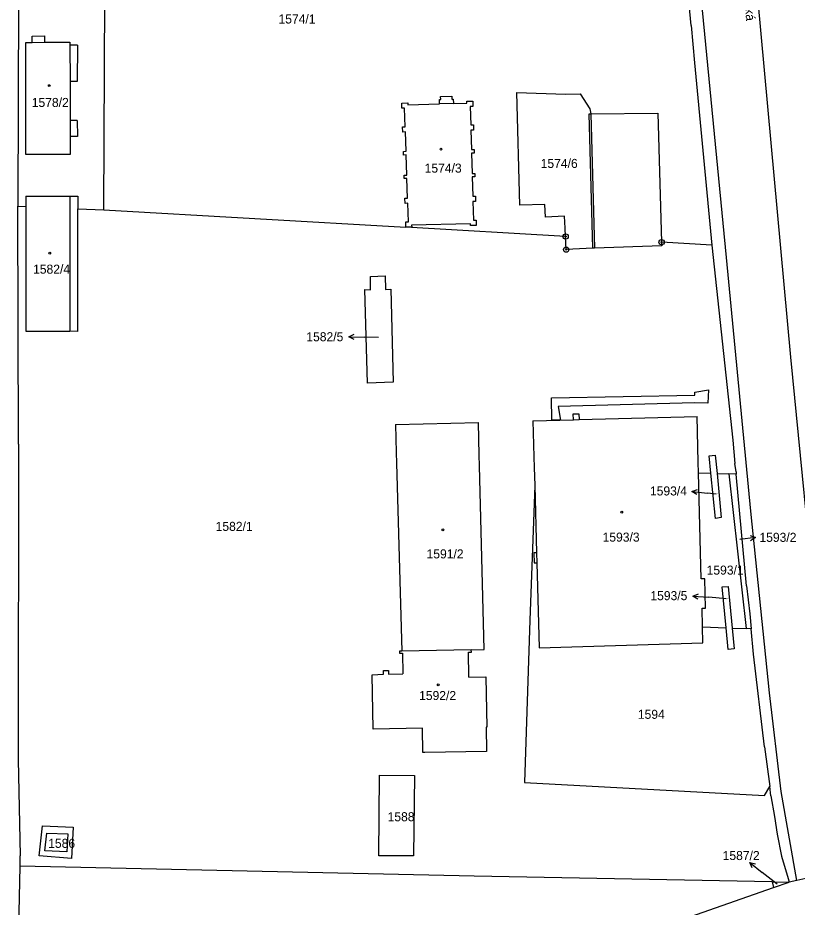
# Model space of a CAD drawing. Extents: x -755819 to -753140, y -1169796 to -1166000.
# Drawn here: x -755127 to -754980.6, y -1167784.6 to -1167617.5 of the extents above; entities that cross this region are included whole.
import ezdxf

# ---------------------------------------------------------------- set-up
doc = ezdxf.new("R2010")
doc.units = 0
for name, color, linetype in [('Vrstva 1', 7, 'Continuous'), ('Vrstva 15', 7, 'Continuous'), ('Vrstva 16', 7, 'Continuous'), ('Vrstva 18', 7, 'Continuous'), ('Vrstva 19', 7, 'Continuous'), ('Vrstva 24', 7, 'Continuous'), ('Vrstva 25', 7, 'Continuous'), ('Vrstva 27', 7, 'Continuous'), ('Vrstva 4', 7, 'Continuous'), ('Vrstva 6', 7, 'Continuous')]:
    doc.layers.add(name, color=color, linetype=linetype)

msp = doc.modelspace()

# ---------------------------------------------------------------- linework, layer by layer
at = {"layer": 'Vrstva 1'}
for p, q in [((-755110.87, -1167653.58), (-755110.19, -1167516.69)), ((-755126.48, -1167519.84), (-755127.01, -1167652.89)), ((-755000.51, -1167618.91), (-755007.65, -1167542.56)), ((-754981.75, -1167681.26), (-754990.88, -1167581.91)), ((-754993.88, -1167662.5), (-754998.37, -1167616.06)), ((-755000.51, -1167618.91), (-754999.84, -1167625.93)), ((-755124.31, -1167620.89), (-755122.01, -1167620.88)), ((-755124.3, -1167622.09), (-755124.31, -1167620.89)), ((-755122.01, -1167620.88), (-755122, -1167622.07)), ((-755125.47, -1167643.14), (-755125.5, -1167622.09)), ((-755125.5, -1167622.09), (-755124.3, -1167622.09)), ((-755122, -1167622.07), (-755117.21, -1167622.04)), ((-755117.21, -1167622.04), (-755117.22, -1167622.61)), ((-755117.22, -1167622.61), (-755117.2, -1167629.42)), ((-754999.84, -1167625.93), (-754996.6, -1167660.2)), ((-755117.2, -1167629.42), (-755117.19, -1167636.74)), ((-755047.58, -1167632.23), (-755045.47, -1167632.18)), ((-755047.56, -1167632.83), (-755047.58, -1167632.23)), ((-755045.47, -1167632.18), (-755045.45, -1167632.78)), ((-755032.66, -1167652.71), (-755033.23, -1167631.48)), ((-755033.23, -1167631.48), (-755024.12, -1167631.84)), ((-755024.12, -1167631.84), (-755021.36, -1167631.73)), ((-755021.36, -1167631.73), (-755019.55, -1167634.6)), ((-755054.86, -1167633.48), (-755053.76, -1167633.45)), ((-755054.83, -1167634.44), (-755054.86, -1167633.48)), ((-755053.76, -1167633.45), (-755053.75, -1167633.8)), ((-755053.75, -1167633.8), (-755047.75, -1167633.64)), ((-755047.77, -1167632.84), (-755047.56, -1167632.83)), ((-755047.75, -1167633.64), (-755047.77, -1167632.84)), ((-755045.45, -1167632.78), (-755045.2, -1167632.77)), ((-755045.2, -1167632.77), (-755045.18, -1167633.57)), ((-755045.18, -1167633.57), (-755042.64, -1167633.5)), ((-755042.65, -1167633.15), (-755041.54, -1167633.12)), ((-755042.64, -1167633.5), (-755042.65, -1167633.15)), ((-755041.51, -1167634.11), (-755042.01, -1167634.13)), ((-755042.01, -1167634.13), (-755041.91, -1167637.58)), ((-755041.54, -1167633.12), (-755041.51, -1167634.11)), ((-755054.33, -1167634.42), (-755054.83, -1167634.44)), ((-755054.22, -1167637.95), (-755054.33, -1167634.42)), ((-755019.55, -1167634.6), (-755019.36, -1167635.53)), ((-755019.36, -1167635.53), (-755006.77, -1167635.36)), ((-755006.77, -1167635.36), (-755006.05, -1167659.64)), ((-755117.19, -1167636.74), (-755117.19, -1167639.76)), ((-755041.91, -1167637.58), (-755041.41, -1167637.57)), ((-755041.41, -1167637.57), (-755041.38, -1167638.56)), ((-755054.71, -1167637.97), (-755054.22, -1167637.95)), ((-755054.68, -1167638.94), (-755054.71, -1167637.97)), ((-755054.18, -1167638.92), (-755054.68, -1167638.94)), ((-755054.06, -1167642.56), (-755054.18, -1167638.92)), ((-755041.38, -1167638.56), (-755041.88, -1167638.58)), ((-755041.88, -1167638.58), (-755041.78, -1167642.23)), ((-755117.19, -1167639.76), (-755117.19, -1167643.13)), ((-755054.56, -1167642.58), (-755054.06, -1167642.56)), ((-755054.54, -1167643.29), (-755054.56, -1167642.58)), ((-755041.78, -1167642.23), (-755041.28, -1167642.22)), ((-755041.28, -1167642.22), (-755041.26, -1167642.89)), ((-755117.19, -1167643.13), (-755125.47, -1167643.14)), ((-755054.04, -1167643.25), (-755054.54, -1167643.29)), ((-755053.92, -1167647.02), (-755054.04, -1167643.25)), ((-755041.26, -1167642.89), (-755041.76, -1167642.91)), ((-755041.76, -1167642.91), (-755041.65, -1167646.71)), ((-755054.41, -1167647.04), (-755053.92, -1167647.02)), ((-755054.39, -1167647.7), (-755054.41, -1167647.04)), ((-755053.89, -1167647.69), (-755054.39, -1167647.7)), ((-755053.77, -1167651.36), (-755053.89, -1167647.69)), ((-755041.65, -1167646.71), (-755041.15, -1167646.7)), ((-755041.13, -1167647.34), (-755041.63, -1167647.36)), ((-755041.63, -1167647.36), (-755041.52, -1167651.02)), ((-755041.15, -1167646.7), (-755041.13, -1167647.34)), ((-755125.49, -1167651.01), (-755117.24, -1167651.01)), ((-755125.49, -1167651.01), (-755125.49, -1167652.95)), ((-755117.24, -1167651.01), (-755115.72, -1167651)), ((-755115.72, -1167651), (-755115.72, -1167653.37)), ((-755041.52, -1167651.02), (-755041.03, -1167651.01)), ((-755041.03, -1167651.01), (-755041, -1167652)), ((-755054.27, -1167651.38), (-755053.77, -1167651.36)), ((-755054.24, -1167652.34), (-755054.27, -1167651.38)), ((-755053.74, -1167652.32), (-755054.24, -1167652.34)), ((-755053.63, -1167655.81), (-755053.74, -1167652.32)), ((-755041, -1167652), (-755041.5, -1167652.01)), ((-755041.5, -1167652.01), (-755041.39, -1167655.53)), ((-755028.01, -1167652.57), (-755032.66, -1167652.71)), ((-755027.88, -1167654.96), (-755028.01, -1167652.57)), ((-755127.01, -1167652.89), (-755125.49, -1167652.95)), ((-755126.86, -1167697.58), (-755127.01, -1167652.89)), ((-755125.49, -1167652.95), (-755125.47, -1167676.37)), ((-755115.72, -1167653.37), (-755110.87, -1167653.58)), ((-755115.71, -1167676.4), (-755115.72, -1167653.37)), ((-755110.87, -1167653.58), (-755054.09, -1167656.8)), ((-755054.12, -1167655.83), (-755053.63, -1167655.81)), ((-755054.09, -1167656.8), (-755054.12, -1167655.83)), ((-755041.39, -1167655.53), (-755040.9, -1167655.52)), ((-755040.9, -1167655.52), (-755040.87, -1167656.49)), ((-755024.29, -1167654.74), (-755027.88, -1167654.96)), ((-755024.14, -1167657.02), (-755024.29, -1167654.74)), ((-755053, -1167656.77), (-755054.09, -1167656.8)), ((-755024.08, -1167658.57), (-755054.09, -1167656.8)), ((-755041.96, -1167656.17), (-755053.01, -1167656.43)), ((-755053.01, -1167656.43), (-755053, -1167656.77)), ((-755041.96, -1167656.52), (-755041.96, -1167656.17)), ((-755040.87, -1167656.49), (-755041.96, -1167656.52)), ((-755024.08, -1167658.57), (-755024.14, -1167657.02)), ((-755023.99, -1167661.03), (-755024.08, -1167658.57)), ((-755018.98, -1167660.78), (-755023.99, -1167661.03)), ((-755018.63, -1167660.76), (-755018.98, -1167660.78)), ((-755006.03, -1167660.32), (-755018.63, -1167660.76)), ((-754996.6, -1167660.2), (-755006.05, -1167659.64)), ((-755006.05, -1167659.64), (-755006.03, -1167660.32)), ((-754996.6, -1167660.2), (-754992.65, -1167696.82)), ((-754989.29, -1167710.18), (-754993.88, -1167662.5)), ((-755060.73, -1167666.09), (-755058.01, -1167665.99)), ((-755060.72, -1167668.59), (-755060.73, -1167666.09)), ((-755058.01, -1167665.99), (-755057.91, -1167668.53)), ((-755061.29, -1167686.15), (-755061.78, -1167668.56)), ((-755061.78, -1167668.56), (-755060.72, -1167668.59)), ((-755057.91, -1167668.53), (-755056.93, -1167668.47)), ((-755056.93, -1167668.47), (-755056.49, -1167685.95)), ((-755125.47, -1167676.37), (-755117.24, -1167676.35)), ((-755115.71, -1167676.4), (-755117.24, -1167676.35)), ((-754976.42, -1167736.09), (-754981.75, -1167681.26)), ((-755056.49, -1167685.95), (-755061.29, -1167686.15)), ((-755022.66, -1167691.91), (-755021.59, -1167691.89)), ((-755022.63, -1167693.01), (-755022.66, -1167691.91)), ((-755021.59, -1167691.89), (-755021.56, -1167692.98)), ((-755021.56, -1167692.98), (-754999.4, -1167692.4)), ((-754999.17, -1167700.99), (-754999.4, -1167692.4)), ((-755056.07, -1167693.92), (-755040.47, -1167693.53)), ((-755056.07, -1167693.92), (-755055.92, -1167699.18)), ((-755040.32, -1167699.67), (-755040.47, -1167693.53)), ((-755030.24, -1167693.21), (-755022.63, -1167693.01)), ((-755030.24, -1167693.21), (-755030.05, -1167699.96)), ((-755126.86, -1167697.58), (-755126.93, -1167756.84)), ((-754992.65, -1167696.82), (-754992.27, -1167701.23)), ((-755055.92, -1167699.18), (-755055.86, -1167701.18)), ((-755055.86, -1167701.18), (-755054.84, -1167736.5)), ((-755040.27, -1167701.67), (-755040.32, -1167699.67)), ((-755030.05, -1167699.96), (-755030, -1167701.96)), ((-754999.12, -1167702.99), (-754999.17, -1167700.99)), ((-754997.11, -1167699.78), (-754995.98, -1167699.66)), ((-754996.79, -1167703.07), (-754997.11, -1167699.78)), ((-754995.98, -1167699.66), (-754995.64, -1167703.11)), ((-755039.4, -1167736.19), (-755040.27, -1167701.67)), ((-755030, -1167701.96), (-755029.9, -1167705.37)), ((-754992.07, -1167702.8), (-754992.27, -1167701.23)), ((-754992.07, -1167702.8), (-754992.06, -1167703.22)), ((-754998.6, -1167722.93), (-754999.12, -1167702.99)), ((-754999.12, -1167702.99), (-754996.79, -1167703.07)), ((-754995.95, -1167711.55), (-754996.79, -1167703.07)), ((-754995.64, -1167703.11), (-754994.83, -1167711.41)), ((-754995.64, -1167703.11), (-754993.4, -1167703.18)), ((-754992.06, -1167703.22), (-754993.4, -1167703.18)), ((-754990.12, -1167724.25), (-754992.06, -1167703.22)), ((-755029.9, -1167705.37), (-755030.78, -1167730.68)), ((-755029.9, -1167705.37), (-755029.54, -1167718.03)), ((-754985.79, -1167744.31), (-754989.29, -1167710.18)), ((-754994.83, -1167711.41), (-754995.95, -1167711.55)), ((-755029.54, -1167718.03), (-755030.07, -1167718.04)), ((-755030.07, -1167718.04), (-755030.02, -1167719.93)), ((-755030.02, -1167719.93), (-755029.49, -1167719.92)), ((-755029.49, -1167719.92), (-755029.05, -1167735.85)), ((-754997.96, -1167722.91), (-754998.6, -1167722.93)), ((-754997.82, -1167728.43), (-754997.96, -1167722.91)), ((-754994.67, -1167724.43), (-754993.54, -1167724.32)), ((-754993.92, -1167732.11), (-754994.67, -1167724.43)), ((-754993.54, -1167724.32), (-754992.79, -1167732.16)), ((-754990.12, -1167724.25), (-754989.45, -1167729.5)), ((-754998.45, -1167728.45), (-754997.82, -1167728.43)), ((-754998.36, -1167731.94), (-754998.45, -1167728.45)), ((-754989.45, -1167729.5), (-754989.21, -1167732.3)), ((-755030.78, -1167730.68), (-755031.78, -1167761.18)), ((-754998.28, -1167734.95), (-754998.36, -1167731.94)), ((-754998.36, -1167731.94), (-754993.92, -1167732.11)), ((-754993.53, -1167736.19), (-754993.92, -1167732.11)), ((-754992.79, -1167732.16), (-754992.41, -1167736.09)), ((-754992.79, -1167732.16), (-754990.19, -1167732.26)), ((-754989.21, -1167732.3), (-754990.19, -1167732.26)), ((-754988.81, -1167737.09), (-754989.21, -1167732.3)), ((-755041.82, -1167736.24), (-755054.84, -1167736.5)), ((-755041.82, -1167736.24), (-755039.4, -1167736.19)), ((-755041.74, -1167736.67), (-755041.82, -1167736.24)), ((-755029.05, -1167735.85), (-754998.28, -1167734.95)), ((-754992.41, -1167736.09), (-754993.53, -1167736.19)), ((-755054.84, -1167736.5), (-755055.32, -1167736.51)), ((-755055.32, -1167736.51), (-755055.31, -1167736.9)), ((-755055.31, -1167736.9), (-755054.73, -1167736.89)), ((-755054.73, -1167736.89), (-755054.67, -1167740.79)), ((-755042.33, -1167736.68), (-755041.74, -1167736.67)), ((-755042.25, -1167741.4), (-755042.33, -1167736.68)), ((-754986.71, -1167754.5), (-754988.81, -1167737.09)), ((-755060.44, -1167740.94), (-755058.28, -1167740.85)), ((-755060.23, -1167751.16), (-755060.44, -1167740.94)), ((-755058.29, -1167740.15), (-755057.35, -1167740.13)), ((-755058.28, -1167740.85), (-755058.29, -1167740.15)), ((-755057.35, -1167740.13), (-755057.34, -1167740.83)), ((-755057.34, -1167740.83), (-755054.67, -1167740.79)), ((-755042.25, -1167741.4), (-755039.07, -1167741.34)), ((-755039.07, -1167741.34), (-755038.91, -1167750.79)), ((-754983.61, -1167762.85), (-754985.79, -1167744.31)), ((-755051, -1167751), (-755060.23, -1167751.16)), ((-755050.92, -1167755.54), (-755051, -1167751)), ((-755038.91, -1167750.79), (-755039.01, -1167750.79)), ((-755039.01, -1167750.79), (-755038.93, -1167755.34)), ((-754986.71, -1167754.5), (-754985.73, -1167761.93)), ((-755050.55, -1167755.53), (-755050.92, -1167755.54)), ((-755038.93, -1167755.34), (-755050.55, -1167755.53)), ((-755126.93, -1167756.84), (-755126.55, -1167774.94)), ((-755059.16, -1167774.97), (-755059.05, -1167759.81)), ((-755059.05, -1167759.81), (-755052.47, -1167759.9)), ((-755052.47, -1167759.9), (-755052.64, -1167774.96)), ((-755031.78, -1167761.18), (-754986.73, -1167763.64)), ((-754986.73, -1167763.64), (-754985.73, -1167761.93)), ((-754985.5, -1167763.71), (-754985.73, -1167761.93)), ((-754980.62, -1167779.58), (-754983.61, -1167762.85)), ((-754985.5, -1167763.71), (-754984.84, -1167767.55)), ((-754984.84, -1167767.55), (-754984.36, -1167770.9)), ((-755123.01, -1167775), (-755122.34, -1167769.34)), ((-755122.34, -1167769.34), (-755116.61, -1167769.61)), ((-755116.61, -1167769.61), (-755116.92, -1167775.49)), ((-754984.36, -1167770.9), (-754983.54, -1167775.06)), ((-755126.59, -1167776.94), (-755126.55, -1167774.94)), ((-755116.92, -1167775.49), (-755123.01, -1167775)), ((-755052.64, -1167774.96), (-755059.16, -1167774.97)), ((-754983.54, -1167775.06), (-754982.25, -1167779.25)), ((-755126.84, -1167790.02), (-755126.59, -1167776.94)), ((-755041.27, -1167778.77), (-755126.59, -1167776.94)), ((-754970.52, -1167777.41), (-754980.62, -1167779.58)), ((-754985.25, -1167779.83), (-755041.27, -1167778.77)), ((-754982.25, -1167779.25), (-754982.08, -1167779.9)), ((-754980.62, -1167779.58), (-754982.08, -1167779.9)), ((-755004.3, -1167787.66), (-754985.05, -1167780.93)), ((-754985.25, -1167779.83), (-754985.05, -1167780.93)), ((-754985.25, -1167779.83), (-754982.08, -1167779.9)), ((-754985.05, -1167780.93), (-754982.08, -1167779.9))]:
    msp.add_line(p, q, dxfattribs=at)
at = {"layer": 'Vrstva 16'}
for p, q in [((-755064.81, -1167677.43), (-755061.81, -1167677.48)), ((-755059.26, -1167677.53), (-755061.81, -1167677.48)), ((-755000.36, -1167706.48), (-754997.38, -1167706.81)), ((-754995.83, -1167706.98), (-754997.38, -1167706.81)), ((-754988.39, -1167715.17), (-754991.37, -1167715.49)), ((-755000.19, -1167726.14), (-754997.2, -1167726.38)), ((-754993.95, -1167726.64), (-754997.2, -1167726.38)), ((-754989.5, -1167776.22), (-754987.14, -1167778.08)), ((-754984.35, -1167780.28), (-754987.14, -1167778.08))]:
    msp.add_line(p, q, dxfattribs=at)
for points in [[(-755063.82, -1167677.94), (-755064.81, -1167677.43), (-755063.8, -1167676.94)], [(-754999.42, -1167707.08), (-755000.36, -1167706.48), (-754999.31, -1167706.09)], [(-754989.43, -1167714.78), (-754988.39, -1167715.17), (-754989.33, -1167715.78)], [(-754999.23, -1167726.72), (-755000.19, -1167726.14), (-754999.15, -1167725.72)], [(-754989.02, -1167777.23), (-754989.5, -1167776.22), (-754988.4, -1167776.45)]]:
    msp.add_lwpolyline(points, dxfattribs=at)
at = {"layer": 'Vrstva 24'}
for centre, radius in [((-755024.08, -1167658.57), 0.5), ((-755024.08, -1167658.57), 0.1), ((-755006.05, -1167659.64), 0.5), ((-755023.99, -1167661.03), 0.5), ((-755023.99, -1167661.03), 0.1), ((-755006.05, -1167659.64), 0.1)]:
    msp.add_circle(centre, radius, dxfattribs=at)
at = {"layer": 'Vrstva 25'}
for centre in [(-755121.09, -1167630.21), (-755047.5, -1167642.17), (-755121.01, -1167661.7), (-755013.55, -1167710.39), (-755047.13, -1167713.7), (-755048.01, -1167742.83)]:
    msp.add_circle(centre, 0.175, dxfattribs=at)
at = {"layer": 'Vrstva 27'}
for p, q in [((-754999.83, -1167688.4), (-754999.78, -1167687.81)), ((-754999.78, -1167687.81), (-754997.25, -1167687.36)), ((-754997.25, -1167687.36), (-754997.36, -1167689.87)), ((-755026.75, -1167688.88), (-754999.83, -1167688.4)), ((-755026.67, -1167693.12), (-755026.75, -1167688.88)), ((-754999.84, -1167689.84), (-755025.48, -1167690.5)), ((-755025.48, -1167690.5), (-755025.06, -1167693.07)), ((-754997.36, -1167689.87), (-754999.84, -1167689.84)), ((-755025.06, -1167693.07), (-755026.67, -1167693.12))]:
    msp.add_line(p, q, dxfattribs=at)
at = {"layer": 'Vrstva 4'}
for p, q in [((-755124.3, -1167622.09), (-755122, -1167622.07)), ((-755115.81, -1167622.59), (-755117.22, -1167622.61)), ((-755115.81, -1167622.59), (-755115.86, -1167629.41)), ((-755115.86, -1167629.41), (-755117.2, -1167629.42)), ((-755045.18, -1167633.57), (-755047.75, -1167633.64)), ((-755019.68, -1167635.54), (-755019.36, -1167635.53)), ((-755018.98, -1167660.78), (-755019.68, -1167635.54)), ((-755019.36, -1167635.53), (-755018.63, -1167660.76)), ((-755115.86, -1167636.75), (-755117.19, -1167636.74)), ((-755115.86, -1167636.75), (-755115.8, -1167639.77)), ((-755115.8, -1167639.77), (-755117.19, -1167639.76)), ((-755117.24, -1167651.01), (-755117.24, -1167676.35)), ((-755022.63, -1167693.01), (-755021.56, -1167692.98)), ((-755029.54, -1167718.03), (-755029.49, -1167719.92)), ((-755121.9, -1167774.02), (-755121.54, -1167770.68)), ((-755121.54, -1167770.68), (-755117.62, -1167770.86)), ((-755117.62, -1167770.86), (-755117.78, -1167774.2)), ((-755117.78, -1167774.2), (-755121.9, -1167774.02))]:
    msp.add_line(p, q, dxfattribs=at)
at = {"layer": 'Vrstva 6'}
msp.add_line((-754993.4, -1167703.18), (-754990.19, -1167732.26), dxfattribs=at)

# ---------------------------------------------------------------- texts
at = {"layer": 'Vrstva 15'}
msp.add_text('Novohradská', height=1.7, rotation=274.5041, dxfattribs=at).set_placement((-754991.21, -1167604.75))
at = {"layer": 'Vrstva 16'}
for s, p in [('1582/5', (-755072.8, -1167678.26)), ('1593/4', (-755008.24, -1167707.24)), ('1593/2', (-754987.67, -1167715.96)), ('1593/5', (-755008.16, -1167726.92)), ('1587/2', (-754994.58, -1167775.76))]:
    msp.add_text(s, height=1.7, dxfattribs=at).set_placement(p)
at = {"layer": 'Vrstva 18'}
for s, height, p in [('1574/1', 1.7, (-755078.03, -1167618.54)), ('1574/6', 1.7, (-755028.77, -1167645.69)), ('1582/5', 0.1, (-755059.24, -1167677.53)), ('1593/4', 0.1, (-754995.81, -1167706.98)), ('1582/1', 1.7, (-755089.84, -1167713.9)), ('1593/2', 0.2, (-754991.36, -1167715.49)), ('1593/1', 1.7, (-754997.59, -1167722.12)), ('1593/5', 0.1, (-754993.93, -1167726.64)), ('1594', 1.7, (-755010.51, -1167749.22)), ('1588', 1.7, (-755057.53, -1167768.47)), ('1586', 1.7, (-755121.3, -1167773.47)), ('1587/2', 0.1, (-754984.58, -1167780.28))]:
    msp.add_text(s, height=height, dxfattribs=at).set_placement(p)
at = {"layer": 'Vrstva 19'}
for s, p in [('1578/2', (-755124.39, -1167634.23)), ('1574/3', (-755050.57, -1167646.57)), ('1582/4', (-755124.14, -1167665.56)), ('1593/3', (-755017.14, -1167715.92)), ('1591/2', (-755050.21, -1167719.07)), ('1592/2', (-755051.61, -1167745.69))]:
    msp.add_text(s, height=1.7, dxfattribs=at).set_placement(p)

doc.saveas('drawing.dxf')
